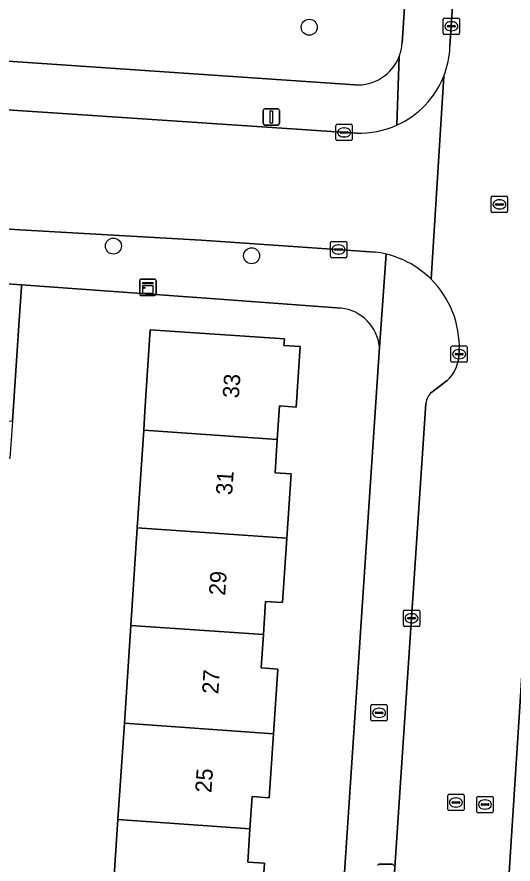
# Model space of a CAD drawing. Extents: x 161848 to 162726, y 385382 to 386521.
# Drawn here: x 162200.5 to 162231, y 385538.1 to 385590 of the extents above; entities that cross this region are included whole.
import ezdxf

# ---------------------------------------------------------------- set-up
doc = ezdxf.new("R2010")
doc.units = 0
for name, color, linetype in [('IMGEO_Boom', 7, 'Continuous'), ('IMGEO_Brandkraan', 7, 'Continuous'), ('IMGEO_Erf', 7, 'Continuous'), ('IMGEO_Groenvoorziening', 7, 'Continuous'), ('IMGEO_Kast', 7, 'Continuous'), ('IMGEO_Kolk', 7, 'Continuous'), ('IMGEO_Lichtmast', 7, 'Continuous'), ('IMGEO_Muur', 7, 'Continuous'), ('IMGEO_Pand', 7, 'Continuous'), ('IMGEO_Pand_nummerreeks', 7, 'Continuous'), ('IMGEO_Rijbaan_lokaal_open', 7, 'Continuous'), ('IMGEO_Rioolput', 7, 'Continuous'), ('IMGEO_Voetpad_open', 7, 'Continuous')]:
    doc.layers.add(name, color=color, linetype=linetype)

msp = doc.modelspace()

# ---------------------------------------------------------------- linework, layer by layer
at = {"layer": 'IMGEO_Boom'}
for centre in [(162218.483, 385589.373), (162206.466, 385575.955), (162214.947, 385575.363)]:
    msp.add_circle(centre, 0.489, dxfattribs=at)
at = {"layer": 'IMGEO_Brandkraan'}
for p, q in [((162222.267, 385546.908), (162222.267, 385547.76)), ((162222.342, 385547.834), (162223.194, 385547.834)), ((162222.569, 385547.377), (162222.967, 385547.377)), ((162222.755, 385547.614), (162222.78, 385547.614)), ((162223.268, 385547.76), (162223.268, 385546.908)), ((162222.526, 385547.328), (162222.526, 385547.34)), ((162222.964, 385547.291), (162222.566, 385547.291)), ((162222.778, 385547.054), (162222.753, 385547.054)), ((162223.01, 385547.34), (162223.01, 385547.328)), ((162223.194, 385546.834), (162222.342, 385546.834))]:
    msp.add_line(p, q, dxfattribs=at)
for points in [[(162222.267, 385546.908), (162222.267, 385547.76)], [(162222.342, 385547.834), (162223.194, 385547.834)], [(162223.268, 385547.76), (162223.268, 385546.908)], [(162223.194, 385546.834), (162222.342, 385546.834)]]:
    msp.add_lwpolyline(points, dxfattribs=at)
for centre, radius, start, end in [((162222.344, 385547.758), 0.0765, 91.552, 178.448), ((162222.344, 385547.758), 0.0765, 91.552, 178.448), ((162222.566, 385547.337), 0.0403, 85.8775, 175.7526), ((162222.971, 385547.339), 0.0386, 1.7309, 96.639), ((162223.192, 385547.758), 0.0765, 1.552, 88.448), ((162223.192, 385547.758), 0.0765, 1.552, 88.448), ((162222.344, 385546.91), 0.0765, 181.552, 268.448), ((162222.344, 385546.91), 0.0765, 181.552, 268.448), ((162222.563, 385547.327), 0.0366, 178.938, 274.7102), ((162222.967, 385547.334), 0.043, 264.8664, 352.4533), ((162223.192, 385546.91), 0.0765, 271.552, 358.448), ((162223.192, 385546.91), 0.0765, 271.552, 358.448)]:
    msp.add_arc(centre, radius, start, end, dxfattribs=at)
for centre, major_axis, ratio, start_param, end_param in [((162222.754, 385547.334), (-0.387, 0.002), 0.722429, 4.712389, 7.853982), ((162222.779, 385547.334), (-0.39, 0.002), 0.717154, 1.570796, 4.712389)]:
    msp.add_ellipse(centre, major_axis=major_axis, ratio=ratio, start_param=start_param, end_param=end_param, dxfattribs=at)
at = {"layer": 'IMGEO_Erf'}
for points in [[(162220.438, 385572.152), (162212.706, 385572.714), (162200.83, 385573.578), (162200.822, 385573.464), (162200.682, 385571.384), (162200.268, 385565.225), (162200.114, 385562.932), (162196.598, 385563.182), (162196.031, 385556.12), (162199.725, 385555.932), (162199.587, 385553.241), (162199.473, 385551.003), (162195.779, 385551.192), (162195.203, 385544.218), (162198.897, 385544.03), (162198.759, 385541.335), (162198.645, 385539.101), (162194.951, 385539.29), (162194.76, 385535.529)], [(162206.335, 385534.539), (162206.748, 385540.784), (162207.139, 385546.699), (162207.534, 385552.691), (162207.93, 385558.674), (162208.325, 385564.668), (162208.402, 385565.827), (162208.732, 385570.816), (162216.959, 385570.273), (162216.932, 385569.855), (162217.925, 385569.789), (162217.681, 385566.086), (162216.657, 385566.153), (162216.522, 385564.1), (162216.387, 385562.055), (162217.366, 385561.991), (162217.105, 385558.04), (162216.844, 385554.091), (162215.807, 385554.16), (162215.673, 385552.128), (162215.538, 385550.086), (162216.551, 385550.019), (162216.289, 385546.053), (162216.03, 385542.125), (162214.975, 385542.195), (162214.845, 385540.226), (162214.709, 385538.18), (162215.727, 385538.112), (162215.45, 385533.918)], [(162215.621, 385462.079), (162222.785, 385569.764)]]:
    msp.add_lwpolyline(points, dxfattribs=at)
msp.add_arc((162220.14, 385569.511), 2.657, 5.4555, 83.5523, dxfattribs=at)
at = {"layer": 'IMGEO_Groenvoorziening'}
for points in [[(162224.178, 385588.393), (162225.228, 385604.48)], [(162171.514, 385589.237), (162221.279, 385585.843)]]:
    msp.add_lwpolyline(points, dxfattribs=at)
for centre, radius, start, end in [((162221.476, 385588.565), 2.707, 338.6084, 356.3489), ((162221.45, 385588.571), 2.734, 266.4099, 338.6933)]:
    msp.add_arc(centre, radius, start, end, dxfattribs=at)
at = {"layer": 'IMGEO_Kast'}
for p, q in [((162208.158, 385573.929), (162208.999, 385573.929)), ((162208.999, 385573.929), (162208.158, 385573.929)), ((162209.083, 385573.854), (162209.083, 385573.013)), ((162209.083, 385573.013), (162209.083, 385573.854)), ((162208.083, 385573.004), (162208.083, 385573.845)), ((162208.083, 385573.845), (162208.083, 385573.004)), ((162209.008, 385572.929), (162208.167, 385572.929)), ((162208.167, 385572.929), (162209.008, 385572.929))]:
    msp.add_line(p, q, dxfattribs=at)
for points in [[(162208.278, 385573.719), (162208.878, 385573.719), (162208.878, 385573.634), (162208.278, 385573.634), (162208.278, 385573.719)], [(162208.278, 385573.544), (162208.878, 385573.544), (162208.878, 385573.055), (162208.278, 385573.055), (162208.278, 385573.544)]]:
    msp.add_lwpolyline(points, dxfattribs=at)
msp.add_circle((162208.362, 385573.393), 0.0377, dxfattribs=at)
for centre, start, end in [((162208.161, 385573.851), 92.4484, 184.2845), ((162208.161, 385573.851), 92.4484, 184.2845), ((162209.005, 385573.851), 2.4484, 94.2845), ((162209.005, 385573.851), 2.4484, 94.2845), ((162208.161, 385573.007), 182.4484, 274.2845), ((162208.161, 385573.007), 182.4484, 274.2845), ((162209.005, 385573.007), 272.4484, 4.2845), ((162209.005, 385573.007), 272.4484, 4.2845)]:
    msp.add_arc(centre, 0.0779, start, end, dxfattribs=at)
at = {"layer": 'IMGEO_Kolk'}
for p, q in [((162226.699, 385589.009), (162226.699, 385589.861)), ((162226.774, 385589.935), (162227.626, 385589.935)), ((162226.958, 385589.429), (162226.958, 385589.441)), ((162227.001, 385589.478), (162227.399, 385589.478)), ((162227.187, 385589.715), (162227.212, 385589.715)), ((162227.442, 385589.441), (162227.442, 385589.429)), ((162227.7, 385589.861), (162227.7, 385589.009)), ((162227.626, 385588.935), (162226.774, 385588.935)), ((162227.396, 385589.392), (162226.998, 385589.392)), ((162227.21, 385589.155), (162227.185, 385589.155)), ((162220.123, 385582.498), (162220.123, 385583.35)), ((162220.198, 385583.424), (162221.05, 385583.424)), ((162220.611, 385583.204), (162220.636, 385583.204)), ((162221.124, 385583.35), (162221.124, 385582.498)), ((162220.382, 385582.918), (162220.382, 385582.93)), ((162220.82, 385582.881), (162220.422, 385582.881)), ((162220.425, 385582.967), (162220.823, 385582.967)), ((162220.866, 385582.93), (162220.866, 385582.918)), ((162221.05, 385582.424), (162220.198, 385582.424)), ((162220.634, 385582.644), (162220.609, 385582.644)), ((162219.78, 385575.317), (162219.78, 385576.169)), ((162219.855, 385576.243), (162220.707, 385576.243)), ((162220.268, 385576.023), (162220.293, 385576.023)), ((162220.781, 385576.169), (162220.781, 385575.317)), ((162220.039, 385575.737), (162220.039, 385575.749)), ((162220.477, 385575.7), (162220.079, 385575.7)), ((162220.082, 385575.786), (162220.48, 385575.786)), ((162220.291, 385575.463), (162220.266, 385575.463)), ((162220.523, 385575.749), (162220.523, 385575.737)), ((162220.707, 385575.243), (162219.855, 385575.243)), ((162227.177, 385568.902), (162227.177, 385569.754)), ((162227.252, 385569.828), (162228.104, 385569.828)), ((162228.178, 385569.754), (162228.178, 385568.902)), ((162227.436, 385569.322), (162227.436, 385569.334)), ((162227.874, 385569.285), (162227.476, 385569.285)), ((162227.479, 385569.371), (162227.877, 385569.371)), ((162227.665, 385569.608), (162227.69, 385569.608)), ((162227.92, 385569.334), (162227.92, 385569.322)), ((162228.104, 385568.828), (162227.252, 385568.828)), ((162227.688, 385569.048), (162227.663, 385569.048)), ((162224.332, 385553.632), (162225.184, 385553.632)), ((162224.257, 385552.706), (162224.257, 385553.558)), ((162224.516, 385553.126), (162224.516, 385553.138)), ((162224.954, 385553.089), (162224.556, 385553.089)), ((162224.559, 385553.175), (162224.957, 385553.175)), ((162224.745, 385553.412), (162224.77, 385553.412)), ((162225, 385553.138), (162225, 385553.126)), ((162225.258, 385553.558), (162225.258, 385552.706)), ((162225.184, 385552.632), (162224.332, 385552.632)), ((162224.768, 385552.852), (162224.743, 385552.852))]:
    msp.add_line(p, q, dxfattribs=at)
for points in [[(162226.699, 385589.009), (162226.699, 385589.861)], [(162226.774, 385589.935), (162227.626, 385589.935)], [(162227.7, 385589.861), (162227.7, 385589.009)], [(162227.626, 385588.935), (162226.774, 385588.935)], [(162220.123, 385582.498), (162220.123, 385583.35)], [(162220.198, 385583.424), (162221.05, 385583.424)], [(162221.124, 385583.35), (162221.124, 385582.498)], [(162221.05, 385582.424), (162220.198, 385582.424)], [(162219.78, 385575.317), (162219.78, 385576.169)], [(162219.855, 385576.243), (162220.707, 385576.243)], [(162220.781, 385576.169), (162220.781, 385575.317)], [(162220.707, 385575.243), (162219.855, 385575.243)], [(162227.177, 385568.902), (162227.177, 385569.754)], [(162227.252, 385569.828), (162228.104, 385569.828)], [(162228.178, 385569.754), (162228.178, 385568.902)], [(162228.104, 385568.828), (162227.252, 385568.828)], [(162224.332, 385553.632), (162225.184, 385553.632)], [(162224.257, 385552.706), (162224.257, 385553.558)], [(162225.258, 385553.558), (162225.258, 385552.706)], [(162225.184, 385552.632), (162224.332, 385552.632)]]:
    msp.add_lwpolyline(points, dxfattribs=at)
for centre, radius, start, end in [((162226.776, 385589.859), 0.0765, 91.552, 178.448), ((162226.776, 385589.859), 0.0765, 91.552, 178.448), ((162226.998, 385589.438), 0.0403, 85.8775, 175.7526), ((162227.403, 385589.44), 0.0386, 1.7309, 96.639), ((162227.624, 385589.859), 0.0765, 1.552, 88.448), ((162227.624, 385589.859), 0.0765, 1.552, 88.448), ((162226.776, 385589.011), 0.0765, 181.552, 268.448), ((162226.776, 385589.011), 0.0765, 181.552, 268.448), ((162226.995, 385589.428), 0.0366, 178.938, 274.7102), ((162227.399, 385589.435), 0.043, 264.8664, 352.4533), ((162227.624, 385589.011), 0.0765, 271.552, 358.448), ((162227.624, 385589.011), 0.0765, 271.552, 358.448), ((162220.2, 385583.348), 0.0765, 91.552, 178.448), ((162220.2, 385583.348), 0.0765, 91.552, 178.448), ((162221.048, 385583.348), 0.0765, 1.552, 88.448), ((162221.048, 385583.348), 0.0765, 1.552, 88.448), ((162220.422, 385582.927), 0.0403, 85.8775, 175.7526), ((162220.419, 385582.917), 0.0366, 178.938, 274.7102), ((162220.823, 385582.924), 0.043, 264.8664, 352.4533), ((162220.827, 385582.929), 0.0386, 1.7309, 96.639), ((162220.2, 385582.5), 0.0765, 181.552, 268.448), ((162220.2, 385582.5), 0.0765, 181.552, 268.448), ((162221.048, 385582.5), 0.0765, 271.552, 358.448), ((162221.048, 385582.5), 0.0765, 271.552, 358.448), ((162219.857, 385576.167), 0.0765, 91.552, 178.448), ((162219.857, 385576.167), 0.0765, 91.552, 178.448), ((162220.705, 385576.167), 0.0765, 1.552, 88.448), ((162220.705, 385576.167), 0.0765, 1.552, 88.448), ((162220.079, 385575.746), 0.0403, 85.8775, 175.7526), ((162220.076, 385575.736), 0.0366, 178.938, 274.7102), ((162220.48, 385575.743), 0.043, 264.8664, 352.4533), ((162220.484, 385575.748), 0.0386, 1.7309, 96.639), ((162219.857, 385575.319), 0.0765, 181.552, 268.448), ((162219.857, 385575.319), 0.0765, 181.552, 268.448), ((162220.705, 385575.319), 0.0765, 271.552, 358.448), ((162220.705, 385575.319), 0.0765, 271.552, 358.448), ((162227.254, 385569.752), 0.0765, 91.552, 178.448), ((162227.254, 385569.752), 0.0765, 91.552, 178.448), ((162228.102, 385569.752), 0.0765, 1.552, 88.448), ((162228.102, 385569.752), 0.0765, 1.552, 88.448), ((162227.476, 385569.331), 0.0403, 85.8775, 175.7526), ((162227.473, 385569.321), 0.0366, 178.938, 274.7102), ((162227.877, 385569.328), 0.043, 264.8664, 352.4533), ((162227.881, 385569.333), 0.0386, 1.7309, 96.639), ((162227.254, 385568.904), 0.0765, 181.552, 268.448), ((162227.254, 385568.904), 0.0765, 181.552, 268.448), ((162228.102, 385568.904), 0.0765, 271.552, 358.448), ((162228.102, 385568.904), 0.0765, 271.552, 358.448), ((162224.334, 385553.556), 0.0765, 91.552, 178.448), ((162224.334, 385553.556), 0.0765, 91.552, 178.448), ((162225.182, 385553.556), 0.0765, 1.552, 88.448), ((162225.182, 385553.556), 0.0765, 1.552, 88.448), ((162224.556, 385553.135), 0.0403, 85.8775, 175.7526), ((162224.553, 385553.125), 0.0366, 178.938, 274.7102), ((162224.957, 385553.132), 0.043, 264.8664, 352.4533), ((162224.961, 385553.137), 0.0386, 1.7309, 96.639), ((162224.334, 385552.708), 0.0765, 181.552, 268.448), ((162224.334, 385552.708), 0.0765, 181.552, 268.448), ((162225.182, 385552.708), 0.0765, 271.552, 358.448), ((162225.182, 385552.708), 0.0765, 271.552, 358.448)]:
    msp.add_arc(centre, radius, start, end, dxfattribs=at)
for centre, major_axis, ratio, start_param, end_param in [((162227.186, 385589.435), (-0.387, 0.002), 0.722429, 4.712389, 7.853982), ((162227.211, 385589.435), (-0.39, 0.002), 0.717154, 1.570796, 4.712389), ((162220.61, 385582.924), (-0.387, 0.002), 0.722429, 4.712389, 7.853982), ((162220.635, 385582.924), (-0.39, 0.002), 0.717154, 1.570796, 4.712389), ((162220.267, 385575.743), (-0.387, 0.002), 0.722429, 4.712389, 7.853982), ((162220.292, 385575.743), (-0.39, 0.002), 0.717154, 1.570796, 4.712389), ((162227.664, 385569.328), (-0.387, 0.002), 0.722429, 4.712389, 7.853982), ((162227.689, 385569.328), (-0.39, 0.002), 0.717154, 1.570796, 4.712389), ((162224.744, 385553.132), (-0.387, 0.002), 0.722429, 4.712389, 7.853982), ((162224.769, 385553.132), (-0.39, 0.002), 0.717154, 1.570796, 4.712389)]:
    msp.add_ellipse(centre, major_axis=major_axis, ratio=ratio, start_param=start_param, end_param=end_param, dxfattribs=at)
at = {"layer": 'IMGEO_Lichtmast'}
for p, q in [((162215.661, 385583.476), (162215.661, 385584.276)), ((162215.661, 385584.276), (162215.661, 385583.476)), ((162215.761, 385584.376), (162216.551, 385584.376)), ((162216.551, 385584.376), (162215.761, 385584.376)), ((162216.651, 385584.276), (162216.651, 385583.476)), ((162216.651, 385583.476), (162216.651, 385584.276)), ((162216.551, 385583.376), (162215.761, 385583.376)), ((162215.761, 385583.376), (162216.551, 385583.376)), ((162222.778, 385538.06), (162223.568, 385538.06)), ((162223.568, 385538.06), (162222.778, 385538.06))]:
    msp.add_line(p, q, dxfattribs=at)
msp.add_lwpolyline([(162216.081, 385584.251), (162216.231, 385584.251), (162216.231, 385583.501), (162216.081, 385583.501), (162216.081, 385584.251)], dxfattribs=at)
for centre, start, end in [((162215.761, 385584.276), 90, 180), ((162215.761, 385584.276), 90, 180), ((162216.551, 385584.276), 0, 90), ((162216.551, 385584.276), 360, 90), ((162215.761, 385583.476), 180, 270), ((162215.761, 385583.476), 180, 270), ((162216.551, 385583.476), 270, 0), ((162216.551, 385583.476), 270, 0), ((162222.778, 385537.96), 90, 180), ((162222.778, 385537.96), 90, 180), ((162223.568, 385537.96), 0, 90), ((162223.568, 385537.96), 360, 90)]:
    msp.add_arc(centre, 0.1, start, end, dxfattribs=at)
at = {"layer": 'IMGEO_Muur'}
msp.add_lwpolyline([(162200.83, 385573.578), (162212.706, 385572.714)], dxfattribs=at)
at = {"layer": 'IMGEO_Pand'}
for points in [[(162200.682, 385571.384), (162200.822, 385573.464), (162200.83, 385573.578), (162197.315, 385573.827), (162197.307, 385573.699), (162197.167, 385571.619), (162196.752, 385565.469), (162200.268, 385565.225)], [(162216.522, 385564.1), (162216.657, 385566.153), (162217.681, 385566.086), (162217.925, 385569.789), (162216.932, 385569.855), (162216.959, 385570.273), (162208.732, 385570.816), (162208.402, 385565.827), (162208.325, 385564.668)], [(162208.325, 385564.668), (162207.93, 385558.674), (162217.105, 385558.04), (162217.366, 385561.991), (162216.387, 385562.055), (162216.522, 385564.1)], [(162215.673, 385552.128), (162215.807, 385554.16), (162216.844, 385554.091), (162217.105, 385558.04), (162207.93, 385558.674), (162207.534, 385552.691)], [(162207.534, 385552.691), (162207.139, 385546.699), (162216.289, 385546.053), (162216.551, 385550.019), (162215.538, 385550.086), (162215.673, 385552.128)], [(162214.845, 385540.226), (162214.975, 385542.195), (162216.03, 385542.125), (162216.289, 385546.053), (162207.139, 385546.699), (162206.748, 385540.784)], [(162212.489, 385534.113), (162215.45, 385533.918), (162215.727, 385538.112), (162214.709, 385538.18), (162214.845, 385540.226), (162206.748, 385540.784), (162206.335, 385534.539)]]:
    msp.add_lwpolyline(points, close=True, dxfattribs=at)
at = {"layer": 'IMGEO_Rijbaan_lokaal_open'}
for points in [[(162228.001, 385601.648), (162227.116, 385588.212)], [(162221.383, 385582.883), (162165.097, 385586.64)], [(162225.955, 385573.922), (162226.731, 385586.378)], [(162226.731, 385586.378), (162225.955, 385573.922)], [(162174.872, 385578.712), (162192.517, 385577.509), (162196.05, 385577.268), (162197.124, 385577.195), (162200.72, 385576.95), (162211.847, 385576.323), (162222.522, 385575.589)], [(162227.686, 385569.542), (162227.658, 385569.162)], [(162226.944, 385567.713), (162226.003, 385567.001)], [(162225.631, 385566.308), (162223.444, 385533.57), (162223.206, 385530.013), (162218.979, 385466.744)], [(162230.36, 385531.483), (162231.543, 385549.956)], [(162231.543, 385549.956), (162230.36, 385531.483)]]:
    msp.add_lwpolyline(points, dxfattribs=at)
for centre, radius, start, end in [((162221.614, 385588.41), 5.506, 338.3456, 357.9432), ((162221.588, 385588.411), 5.53, 294.2935, 338.4362), ((162221.585, 385588.414), 5.534, 267.9105, 294.3092), ((162221.858, 385570.032), 5.597, 76.0722, 83.1853), ((162221.818, 385569.767), 5.863, 45.1235, 76.3154), ((162221.822, 385569.757), 5.868, 357.9038, 45.2246), ((162225.424, 385569.362), 2.243, 312.659, 354.8771), ((162226.74, 385566.159), 1.119, 131.206, 172.3405)]:
    msp.add_arc(centre, radius, start, end, dxfattribs=at)
at = {"layer": 'IMGEO_Rioolput'}
for p, q in [((162229.649, 385578.086), (162229.649, 385578.938)), ((162229.724, 385579.012), (162230.576, 385579.012)), ((162229.951, 385578.555), (162230.349, 385578.555)), ((162230.137, 385578.792), (162230.162, 385578.792)), ((162230.65, 385578.938), (162230.65, 385578.086)), ((162230.576, 385578.012), (162229.724, 385578.012)), ((162229.908, 385578.506), (162229.908, 385578.518)), ((162230.346, 385578.469), (162229.948, 385578.469)), ((162230.16, 385578.232), (162230.135, 385578.232)), ((162230.392, 385578.518), (162230.392, 385578.506)), ((162226.978, 385541.41), (162226.978, 385542.262)), ((162227.053, 385542.336), (162227.905, 385542.336)), ((162227.979, 385542.262), (162227.979, 385541.41)), ((162228.838, 385542.21), (162229.69, 385542.21)), ((162227.237, 385541.83), (162227.237, 385541.842)), ((162227.675, 385541.793), (162227.277, 385541.793)), ((162227.28, 385541.879), (162227.678, 385541.879)), ((162227.466, 385542.116), (162227.491, 385542.116)), ((162227.721, 385541.842), (162227.721, 385541.83)), ((162228.763, 385541.284), (162228.763, 385542.136)), ((162229.022, 385541.704), (162229.022, 385541.716)), ((162229.46, 385541.667), (162229.062, 385541.667)), ((162229.065, 385541.753), (162229.463, 385541.753)), ((162229.251, 385541.99), (162229.276, 385541.99)), ((162229.506, 385541.716), (162229.506, 385541.704)), ((162229.764, 385542.136), (162229.764, 385541.284)), ((162227.905, 385541.336), (162227.053, 385541.336)), ((162227.489, 385541.556), (162227.464, 385541.556)), ((162229.69, 385541.21), (162228.838, 385541.21)), ((162229.274, 385541.43), (162229.249, 385541.43))]:
    msp.add_line(p, q, dxfattribs=at)
for points in [[(162229.649, 385578.086), (162229.649, 385578.938)], [(162229.724, 385579.012), (162230.576, 385579.012)], [(162230.65, 385578.938), (162230.65, 385578.086)], [(162230.576, 385578.012), (162229.724, 385578.012)], [(162226.978, 385541.41), (162226.978, 385542.262)], [(162227.053, 385542.336), (162227.905, 385542.336)], [(162227.979, 385542.262), (162227.979, 385541.41)], [(162228.838, 385542.21), (162229.69, 385542.21)], [(162228.763, 385541.284), (162228.763, 385542.136)], [(162229.764, 385542.136), (162229.764, 385541.284)], [(162227.905, 385541.336), (162227.053, 385541.336)], [(162229.69, 385541.21), (162228.838, 385541.21)]]:
    msp.add_lwpolyline(points, dxfattribs=at)
for centre, radius, start, end in [((162229.726, 385578.936), 0.0765, 91.552, 178.448), ((162229.726, 385578.936), 0.0765, 91.552, 178.448), ((162229.948, 385578.515), 0.0403, 85.8775, 175.7526), ((162230.353, 385578.517), 0.0386, 1.7309, 96.639), ((162230.574, 385578.936), 0.0765, 1.552, 88.448), ((162230.574, 385578.936), 0.0765, 1.552, 88.448), ((162229.726, 385578.088), 0.0765, 181.552, 268.448), ((162229.726, 385578.088), 0.0765, 181.552, 268.448), ((162229.945, 385578.505), 0.0366, 178.938, 274.7102), ((162230.349, 385578.512), 0.043, 264.8664, 352.4533), ((162230.574, 385578.088), 0.0765, 271.552, 358.448), ((162230.574, 385578.088), 0.0765, 271.552, 358.448), ((162227.055, 385542.26), 0.0765, 91.552, 178.448), ((162227.055, 385542.26), 0.0765, 91.552, 178.448), ((162227.903, 385542.26), 0.0765, 1.552, 88.448), ((162227.903, 385542.26), 0.0765, 1.552, 88.448), ((162228.84, 385542.134), 0.0765, 91.552, 178.448), ((162228.84, 385542.134), 0.0765, 91.552, 178.448), ((162229.688, 385542.134), 0.0765, 1.552, 88.448), ((162229.688, 385542.134), 0.0765, 1.552, 88.448), ((162227.277, 385541.839), 0.0403, 85.8775, 175.7526), ((162227.274, 385541.829), 0.0366, 178.938, 274.7102), ((162227.678, 385541.836), 0.043, 264.8664, 352.4533), ((162227.682, 385541.841), 0.0386, 1.7309, 96.639), ((162229.062, 385541.713), 0.0403, 85.8775, 175.7526), ((162229.059, 385541.703), 0.0366, 178.938, 274.7102), ((162229.463, 385541.71), 0.043, 264.8664, 352.4533), ((162229.467, 385541.715), 0.0386, 1.7309, 96.639), ((162227.055, 385541.412), 0.0765, 181.552, 268.448), ((162227.055, 385541.412), 0.0765, 181.552, 268.448), ((162227.903, 385541.412), 0.0765, 271.552, 358.448), ((162227.903, 385541.412), 0.0765, 271.552, 358.448), ((162228.84, 385541.286), 0.0765, 181.552, 268.448), ((162228.84, 385541.286), 0.0765, 181.552, 268.448), ((162229.688, 385541.286), 0.0765, 271.552, 358.448), ((162229.688, 385541.286), 0.0765, 271.552, 358.448)]:
    msp.add_arc(centre, radius, start, end, dxfattribs=at)
for centre, major_axis, ratio, start_param, end_param in [((162230.136, 385578.512), (-0.387, 0.002), 0.722429, 4.712389, 7.853982), ((162230.161, 385578.512), (-0.39, 0.002), 0.717154, 1.570796, 4.712389), ((162227.465, 385541.836), (-0.387, 0.002), 0.722429, 4.712389, 7.853982), ((162227.49, 385541.836), (-0.39, 0.002), 0.717154, 1.570796, 4.712389), ((162229.25, 385541.71), (-0.387, 0.002), 0.722429, 4.712389, 7.853982), ((162229.275, 385541.71), (-0.39, 0.002), 0.717154, 1.570796, 4.712389)]:
    msp.add_ellipse(centre, major_axis=major_axis, ratio=ratio, start_param=start_param, end_param=end_param, dxfattribs=at)
at = {"layer": 'IMGEO_Voetpad_open'}
for points in [[(162416.342, 385597.564), (162327.188, 385603.572), (162319.231, 385604.108), (162276.436, 385606.992), (162272.52, 385607.256), (162238.603, 385609.542), (162225.673, 385610.463), (162225.228, 385604.48), (162224.178, 385588.393)], [(162227.116, 385588.212), (162228.001, 385601.648)], [(162221.279, 385585.843), (162171.514, 385589.237)], [(162223.997, 385587.578), (162223.863, 385583.37)], [(162223.863, 385583.37), (162223.997, 385587.578)], [(162165.097, 385586.64), (162221.383, 385582.883)], [(162222.522, 385575.589), (162211.847, 385576.323), (162200.72, 385576.95), (162197.124, 385577.195), (162196.05, 385577.268), (162192.517, 385577.509), (162174.872, 385578.712)], [(162169.261, 385575.706), (162174.67, 385575.382), (162178.639, 385575.119), (162187.911, 385574.493), (162192.302, 385574.183), (162195.835, 385573.949), (162195.857, 385573.948), (162197.315, 385573.827), (162200.83, 385573.578), (162212.706, 385572.714), (162220.438, 385572.152)], [(162223.205, 385575.464), (162222.785, 385569.764), (162215.621, 385462.079), (162215.344, 385458.043)], [(162222.785, 385569.764), (162223.205, 385575.464)], [(162227.658, 385569.162), (162227.686, 385569.542)], [(162226.003, 385567.001), (162226.944, 385567.713)], [(162218.979, 385466.744), (162223.206, 385530.013), (162222.787, 385530.043), (162223.025, 385533.6), (162223.444, 385533.57), (162225.631, 385566.308)]]:
    msp.add_lwpolyline(points, dxfattribs=at)
for centre, radius, start, end in [((162221.476, 385588.565), 2.707, 338.6084, 356.3489), ((162221.614, 385588.41), 5.506, 338.3456, 357.9432), ((162221.45, 385588.571), 2.734, 266.4099, 338.6933), ((162221.588, 385588.411), 5.53, 294.2935, 338.4362), ((162221.585, 385588.414), 5.534, 267.9105, 294.3092), ((162221.858, 385570.032), 5.597, 76.0722, 83.1853), ((162221.818, 385569.767), 5.863, 45.1235, 76.3154), ((162221.822, 385569.757), 5.868, 357.9038, 45.2246), ((162220.14, 385569.511), 2.657, 5.4555, 83.5523), ((162225.424, 385569.362), 2.243, 312.659, 354.8771), ((162226.74, 385566.159), 1.119, 131.206, 172.3405)]:
    msp.add_arc(centre, radius, start, end, dxfattribs=at)

# ---------------------------------------------------------------- texts
at = {"layer": 'IMGEO_Pand_nummerreeks'}
for s, p in [('33', (162214.161, 385566.6)), ('31', (162213.748, 385560.665)), ('29', (162213.319, 385554.504)), ('27', (162212.898, 385548.456)), ('25', (162212.477, 385542.408))]:
    msp.add_text(s, height=1, rotation=86.0164, dxfattribs=at).set_placement(p)

doc.saveas('drawing.dxf')
